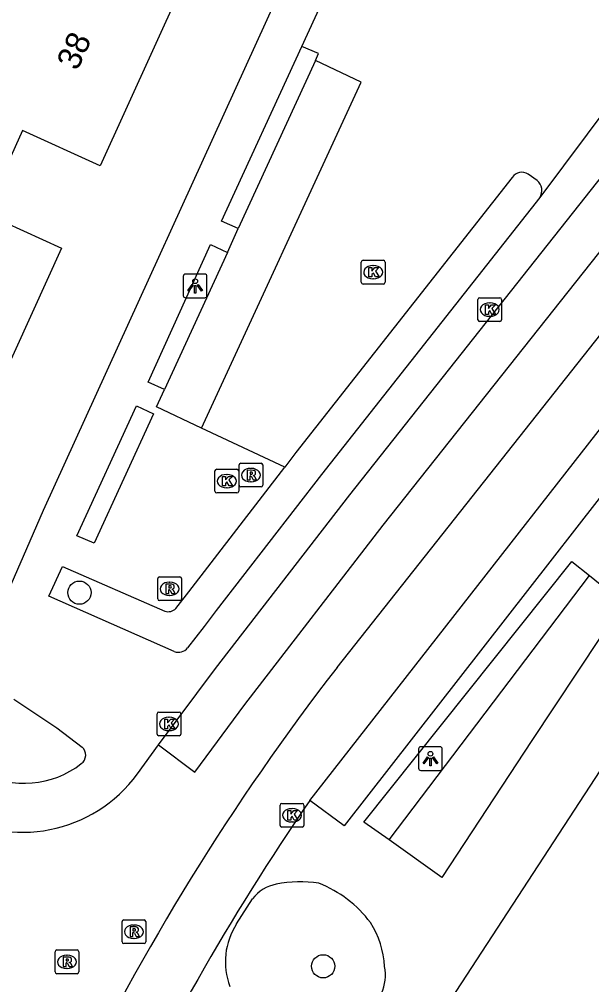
# Model space of a CAD drawing. Extents: x 161355 to 162026, y 386504 to 387459.
# Drawn here: x 161684.87 to 161708.95, y 387026.14 to 387066.79 of the extents above; entities that cross this region are included whole.
import ezdxf

# ---------------------------------------------------------------- set-up
doc = ezdxf.new("R2010")
doc.units = 0
for name, color, linetype in [('IMGEO_Boom', 7, 'Continuous'), ('IMGEO_Groenvoorziening', 7, 'Continuous'), ('IMGEO_Kolk', 7, 'Continuous'), ('IMGEO_Lichtpunt', 7, 'Continuous'), ('IMGEO_Pand', 7, 'Continuous'), ('IMGEO_Pand_nummerreeks', 7, 'Continuous'), ('IMGEO_Parkeervlak_open', 7, 'Continuous'), ('IMGEO_Rijbaan_lokaal_open', 7, 'Continuous'), ('IMGEO_Rioolput', 7, 'Continuous'), ('IMGEO_Voetpad_open', 7, 'Continuous')]:
    doc.layers.add(name, color=color, linetype=linetype)

msp = doc.modelspace()

# ---------------------------------------------------------------- linework, layer by layer
at = {"layer": 'IMGEO_Boom'}
for centre in [(161687.398, 387042.646), (161697.653, 387026.912)]:
    msp.add_circle(centre, 0.489, dxfattribs=at)
at = {"layer": 'IMGEO_Groenvoorziening'}
msp.add_lwpolyline([(161700.424, 387032.231), (161708.856, 387043.363)], dxfattribs=at)
at = {"layer": 'IMGEO_Kolk'}
for p, q in [((161699.258, 387055.714), (161699.258, 387056.566)), ((161699.333, 387056.64), (161700.185, 387056.64)), ((161699.746, 387056.42), (161699.771, 387056.42)), ((161700.259, 387056.566), (161700.259, 387055.714)), ((161700.185, 387055.64), (161699.333, 387055.64)), ((161699.769, 387055.86), (161699.744, 387055.86)), ((161704.16, 387054.138), (161704.16, 387054.99)), ((161704.235, 387055.064), (161705.087, 387055.064)), ((161704.648, 387054.844), (161704.673, 387054.844)), ((161705.161, 387054.99), (161705.161, 387054.138)), ((161704.671, 387054.284), (161704.646, 387054.284)), ((161705.087, 387054.064), (161704.235, 387054.064)), ((161693.174, 387047.843), (161694.026, 387047.843)), ((161693.099, 387046.917), (161693.099, 387047.769)), ((161693.587, 387047.623), (161693.612, 387047.623)), ((161694.1, 387047.769), (161694.1, 387046.917)), ((161693.61, 387047.063), (161693.585, 387047.063)), ((161694.026, 387046.843), (161693.174, 387046.843)), ((161690.74, 387037.616), (161691.592, 387037.616)), ((161690.665, 387036.69), (161690.665, 387037.542)), ((161691.153, 387037.396), (161691.178, 387037.396)), ((161691.666, 387037.542), (161691.666, 387036.69)), ((161691.176, 387036.836), (161691.151, 387036.836)), ((161691.592, 387036.616), (161690.74, 387036.616)), ((161695.842, 387032.844), (161695.842, 387033.696)), ((161695.917, 387033.77), (161696.769, 387033.77)), ((161696.33, 387033.55), (161696.355, 387033.55)), ((161696.843, 387033.696), (161696.843, 387032.844)), ((161696.769, 387032.77), (161695.917, 387032.77)), ((161696.353, 387032.99), (161696.328, 387032.99))]:
    msp.add_line(p, q, dxfattribs=at)
for points in [[(161699.258, 387055.714), (161699.258, 387056.566)], [(161699.333, 387056.64), (161700.185, 387056.64)], [(161699.579, 387056.34), (161699.702, 387056.34), (161699.702, 387056.189), (161699.832, 387056.34), (161699.996, 387056.34), (161699.85, 387056.189), (161700.003, 387055.94), (161699.851, 387055.94), (161699.766, 387056.104), (161699.702, 387056.037), (161699.702, 387055.94), (161699.579, 387055.94), (161699.579, 387056.34)], [(161700.259, 387056.566), (161700.259, 387055.714)], [(161700.185, 387055.64), (161699.333, 387055.64)], [(161704.16, 387054.138), (161704.16, 387054.99)], [(161704.235, 387055.064), (161705.087, 387055.064)], [(161704.481, 387054.764), (161704.604, 387054.764), (161704.604, 387054.613), (161704.734, 387054.764), (161704.898, 387054.764), (161704.752, 387054.613), (161704.905, 387054.364), (161704.753, 387054.364), (161704.668, 387054.528), (161704.604, 387054.461), (161704.604, 387054.364), (161704.481, 387054.364), (161704.481, 387054.764)], [(161705.161, 387054.99), (161705.161, 387054.138)], [(161705.087, 387054.064), (161704.235, 387054.064)], [(161693.174, 387047.843), (161694.026, 387047.843)], [(161693.099, 387046.917), (161693.099, 387047.769)], [(161693.42, 387047.543), (161693.543, 387047.543), (161693.543, 387047.392), (161693.673, 387047.543), (161693.837, 387047.543), (161693.691, 387047.392), (161693.844, 387047.143), (161693.692, 387047.143), (161693.607, 387047.307), (161693.543, 387047.24), (161693.543, 387047.143), (161693.42, 387047.143), (161693.42, 387047.543)], [(161694.1, 387047.769), (161694.1, 387046.917)], [(161694.026, 387046.843), (161693.174, 387046.843)], [(161690.74, 387037.616), (161691.592, 387037.616)], [(161690.665, 387036.69), (161690.665, 387037.542)], [(161690.986, 387037.316), (161691.109, 387037.316), (161691.109, 387037.165), (161691.239, 387037.316), (161691.403, 387037.316), (161691.257, 387037.165), (161691.41, 387036.916), (161691.258, 387036.916), (161691.173, 387037.08), (161691.109, 387037.013), (161691.109, 387036.916), (161690.986, 387036.916), (161690.986, 387037.316)], [(161691.666, 387037.542), (161691.666, 387036.69)], [(161691.592, 387036.616), (161690.74, 387036.616)], [(161695.842, 387032.844), (161695.842, 387033.696)], [(161695.917, 387033.77), (161696.769, 387033.77)], [(161696.843, 387033.696), (161696.843, 387032.844)], [(161696.163, 387033.47), (161696.286, 387033.47), (161696.286, 387033.319), (161696.416, 387033.47), (161696.58, 387033.47), (161696.434, 387033.319), (161696.587, 387033.07), (161696.435, 387033.07), (161696.35, 387033.234), (161696.286, 387033.167), (161696.286, 387033.07), (161696.163, 387033.07), (161696.163, 387033.47)], [(161696.769, 387032.77), (161695.917, 387032.77)]]:
    msp.add_lwpolyline(points, dxfattribs=at)
for centre, start, end in [((161699.335, 387056.564), 91.552, 178.448), ((161699.335, 387056.564), 91.552, 178.448), ((161700.183, 387056.564), 1.552, 88.448), ((161700.183, 387056.564), 1.552, 88.448), ((161699.335, 387055.716), 181.552, 268.448), ((161699.335, 387055.716), 181.552, 268.448), ((161700.183, 387055.716), 271.552, 358.448), ((161700.183, 387055.716), 271.552, 358.448), ((161704.237, 387054.988), 91.552, 178.448), ((161704.237, 387054.988), 91.552, 178.448), ((161705.085, 387054.988), 1.552, 88.448), ((161705.085, 387054.988), 1.552, 88.448), ((161704.237, 387054.14), 181.552, 268.448), ((161704.237, 387054.14), 181.552, 268.448), ((161705.085, 387054.14), 271.552, 358.448), ((161705.085, 387054.14), 271.552, 358.448), ((161693.176, 387047.767), 91.552, 178.448), ((161693.176, 387047.767), 91.552, 178.448), ((161694.024, 387047.767), 1.552, 88.448), ((161694.024, 387047.767), 1.552, 88.448), ((161693.176, 387046.919), 181.552, 268.448), ((161693.176, 387046.919), 181.552, 268.448), ((161694.024, 387046.919), 271.552, 358.448), ((161694.024, 387046.919), 271.552, 358.448), ((161690.742, 387037.54), 91.552, 178.448), ((161690.742, 387037.54), 91.552, 178.448), ((161691.59, 387037.54), 1.552, 88.448), ((161691.59, 387037.54), 1.552, 88.448), ((161690.742, 387036.692), 181.552, 268.448), ((161690.742, 387036.692), 181.552, 268.448), ((161691.59, 387036.692), 271.552, 358.448), ((161691.59, 387036.692), 271.552, 358.448), ((161695.919, 387033.694), 91.552, 178.448), ((161695.919, 387033.694), 91.552, 178.448), ((161696.767, 387033.694), 1.552, 88.448), ((161696.767, 387033.694), 1.552, 88.448), ((161695.919, 387032.846), 181.552, 268.448), ((161695.919, 387032.846), 181.552, 268.448), ((161696.767, 387032.846), 271.552, 358.448), ((161696.767, 387032.846), 271.552, 358.448)]:
    msp.add_arc(centre, 0.0765, start, end, dxfattribs=at)
for centre, major_axis, ratio, start_param, end_param in [((161699.745, 387056.14), (-0.387, 0.002), 0.722429, 4.712389, 7.853982), ((161699.77, 387056.14), (-0.39, 0.002), 0.717154, 1.570796, 4.712389), ((161704.647, 387054.564), (-0.387, 0.002), 0.722429, 4.712389, 7.853982), ((161704.672, 387054.564), (-0.39, 0.002), 0.717154, 1.570796, 4.712389), ((161693.586, 387047.343), (-0.387, 0.002), 0.722429, 4.712389, 7.853982), ((161693.611, 387047.343), (-0.39, 0.002), 0.717154, 1.570796, 4.712389), ((161691.152, 387037.116), (-0.387, 0.002), 0.722429, 4.712389, 7.853982), ((161691.177, 387037.116), (-0.39, 0.002), 0.717154, 1.570796, 4.712389), ((161696.329, 387033.27), (-0.387, 0.002), 0.722429, 4.712389, 7.853982), ((161696.354, 387033.27), (-0.39, 0.002), 0.717154, 1.570796, 4.712389)]:
    msp.add_ellipse(centre, major_axis=major_axis, ratio=ratio, start_param=start_param, end_param=end_param, dxfattribs=at)
at = {"layer": 'IMGEO_Lichtpunt'}
for p, q in [((161691.769, 387055.963), (161691.769, 387055.156)), ((161691.769, 387055.963), (161691.769, 387055.156)), ((161692.671, 387056.058), (161691.863, 387056.058)), ((161692.671, 387056.058), (161691.863, 387056.058)), ((161692.765, 387055.156), (161692.765, 387055.963)), ((161692.765, 387055.156), (161692.765, 387055.963)), ((161691.863, 387055.062), (161692.671, 387055.062)), ((161691.863, 387055.062), (161692.671, 387055.062)), ((161701.668, 387036.063), (161701.668, 387035.256)), ((161701.668, 387036.063), (161701.668, 387035.256)), ((161702.57, 387036.158), (161701.762, 387036.158)), ((161702.57, 387036.158), (161701.762, 387036.158)), ((161702.664, 387035.256), (161702.664, 387036.063)), ((161702.664, 387035.256), (161702.664, 387036.063)), ((161701.762, 387035.162), (161702.57, 387035.162)), ((161701.762, 387035.162), (161702.57, 387035.162))]:
    msp.add_line(p, q, dxfattribs=at)
for points in [[(161692.143, 387055.627), (161692.182, 387055.599), (161691.994, 387055.337), (161691.956, 387055.364), (161692.143, 387055.627)], [(161692.245, 387055.579), (161692.292, 387055.579), (161692.292, 387055.257), (161692.245, 387055.257), (161692.245, 387055.579)], [(161692.355, 387055.599), (161692.393, 387055.626), (161692.58, 387055.364), (161692.541, 387055.336), (161692.355, 387055.599)], [(161702.042, 387035.727), (161702.081, 387035.699), (161701.893, 387035.437), (161701.855, 387035.464), (161702.042, 387035.727)], [(161702.144, 387035.679), (161702.191, 387035.679), (161702.191, 387035.357), (161702.144, 387035.357), (161702.144, 387035.679)], [(161702.254, 387035.699), (161702.292, 387035.726), (161702.479, 387035.464), (161702.44, 387035.436), (161702.254, 387035.699)]]:
    msp.add_lwpolyline(points, dxfattribs=at)
for centre in [(161692.268, 387055.761), (161702.167, 387035.861)]:
    msp.add_circle(centre, 0.0994, dxfattribs=at)
for centre, start, end in [((161691.863, 387055.963), 90, 180), ((161691.863, 387055.963), 90, 180), ((161692.671, 387055.963), 0, 90), ((161692.671, 387055.963), 0, 90), ((161691.863, 387055.156), 180, 270), ((161691.863, 387055.156), 180, 270), ((161692.671, 387055.156), 270, 0), ((161692.671, 387055.156), 270, 360), ((161701.762, 387036.063), 90, 180), ((161701.762, 387036.063), 90, 180), ((161702.57, 387036.063), 0, 90), ((161702.57, 387036.063), 0, 90), ((161701.762, 387035.256), 180, 270), ((161701.762, 387035.256), 180, 270), ((161702.57, 387035.256), 270, 0), ((161702.57, 387035.256), 270, 360)]:
    msp.add_arc(centre, 0.0946, start, end, dxfattribs=at)
at = {"layer": 'IMGEO_Pand'}
for points in [[(161683.532, 387071.644), (161691.615, 387067.969), (161688.275, 387060.621), (161685.009, 387062.105), (161684.392, 387060.735)], [(161684.392, 387060.735), (161683.435, 387058.61), (161686.647, 387057.151), (161684.104, 387051.556), (161679.553, 387053.624), (161676.777, 387054.886), (161678.625, 387058.953), (161674.322, 387060.909), (161674.398, 387061.077), (161669.71, 387063.208), (161671.152, 387066.382), (161671.245, 387066.587)]]:
    msp.add_lwpolyline(points, dxfattribs=at)
at = {"layer": 'IMGEO_Parkeervlak_open'}
for points in [[(161697.326, 387065.049), (161694.083, 387057.974)], [(161693.632, 387056.97), (161690.974, 387051.205)]]:
    msp.add_lwpolyline(points, dxfattribs=at)
at = {"layer": 'IMGEO_Rijbaan_lokaal_open'}
for points in [[(161690.719, 387036.239), (161693.118, 387039.45), (161698.781, 387046.763), (161740.72, 387099.817)], [(161690.719, 387036.239), (161692.257, 387035.086), (161694.354, 387037.936), (161700.184, 387045.485), (161742.263, 387098.632), (161740.72, 387099.817)], [(161698.235, 387039.499), (161743.949, 387097.333), (161745.465, 387096.127)], [(161696.752, 387065.644), (161698.204, 387068.807)], [(161713.744, 387068.636), (161706.773, 387059.283)], [(161697.326, 387065.049), (161697.455, 387065.353), (161696.752, 387065.644)], [(161692.531, 387049.578), (161699.257, 387064.14), (161697.326, 387065.049)], [(161705.61, 387060.13), (161696.508, 387048.543), (161696.038, 387047.932)], [(161706.663, 387059.999), (161706.275, 387060.269)], [(161697.086, 387033.89), (161715.591, 387057.592)], [(161696.038, 387047.932), (161692.531, 387049.578)], [(161689.842, 387035.015), (161690.719, 387036.239)]]:
    msp.add_lwpolyline(points, dxfattribs=at)
for centre, radius, start, end in [((161706.014, 387059.857), 0.488, 57.6568, 145.9555), ((161706.293, 387059.576), 0.562, 328.6436, 48.8247), ((161779.503, 386976.724), 102.689, 142.31603, 154.34865), ((161684.995, 387038.561), 6.005, 238.5421, 323.8125), ((161782.354, 386975.347), 103.431, 145.52735, 155.37205)]:
    msp.add_arc(centre, radius, start, end, dxfattribs=at)
at = {"layer": 'IMGEO_Rioolput'}
for p, q in [((161694.114, 387047.171), (161694.114, 387048.023)), ((161694.189, 387048.097), (161695.041, 387048.097)), ((161694.602, 387047.877), (161694.627, 387047.877)), ((161695.115, 387048.023), (161695.115, 387047.171)), ((161695.041, 387047.097), (161694.189, 387047.097)), ((161694.625, 387047.317), (161694.6, 387047.317)), ((161690.768, 387043.309), (161691.62, 387043.309)), ((161690.693, 387042.383), (161690.693, 387043.235)), ((161691.181, 387043.089), (161691.206, 387043.089)), ((161691.694, 387043.235), (161691.694, 387042.383)), ((161691.204, 387042.529), (161691.179, 387042.529)), ((161691.62, 387042.309), (161690.768, 387042.309)), ((161689.19, 387027.943), (161689.19, 387028.795)), ((161689.265, 387028.869), (161690.117, 387028.869)), ((161690.191, 387028.795), (161690.191, 387027.943)), ((161689.678, 387028.649), (161689.703, 387028.649)), ((161690.117, 387027.869), (161689.265, 387027.869)), ((161689.701, 387028.089), (161689.676, 387028.089)), ((161686.373, 387026.673), (161686.373, 387027.525)), ((161686.448, 387027.599), (161687.3, 387027.599)), ((161687.374, 387027.525), (161687.374, 387026.673)), ((161686.861, 387027.379), (161686.886, 387027.379)), ((161686.884, 387026.819), (161686.859, 387026.819)), ((161687.3, 387026.599), (161686.448, 387026.599))]:
    msp.add_line(p, q, dxfattribs=at)
for points in [[(161694.114, 387047.171), (161694.114, 387048.023)], [(161694.189, 387048.097), (161695.041, 387048.097)], [(161694.703, 387047.795), (161694.451, 387047.797), (161694.451, 387047.397)], [(161695.115, 387048.023), (161695.115, 387047.171)], [(161694.451, 387047.397), (161694.575, 387047.397), (161694.575, 387047.559), (161694.586, 387047.559)], [(161694.629, 387047.716), (161694.575, 387047.716), (161694.575, 387047.635)], [(161694.575, 387047.635), (161694.627, 387047.635)], [(161694.633, 387047.53), (161694.704, 387047.397), (161694.844, 387047.397), (161694.779, 387047.523)], [(161695.041, 387047.097), (161694.189, 387047.097)], [(161690.768, 387043.309), (161691.62, 387043.309)], [(161690.693, 387042.383), (161690.693, 387043.235)], [(161691.282, 387043.007), (161691.03, 387043.009), (161691.03, 387042.609)], [(161691.208, 387042.928), (161691.154, 387042.928), (161691.154, 387042.847)], [(161691.694, 387043.235), (161691.694, 387042.383)], [(161691.03, 387042.609), (161691.154, 387042.609), (161691.154, 387042.771), (161691.165, 387042.771)], [(161691.154, 387042.847), (161691.206, 387042.847)], [(161691.212, 387042.742), (161691.283, 387042.609), (161691.423, 387042.609), (161691.358, 387042.735)], [(161691.62, 387042.309), (161690.768, 387042.309)], [(161689.19, 387027.943), (161689.19, 387028.795)], [(161689.265, 387028.869), (161690.117, 387028.869)], [(161690.191, 387028.795), (161690.191, 387027.943)], [(161689.779, 387028.567), (161689.527, 387028.569), (161689.527, 387028.169)], [(161689.527, 387028.169), (161689.651, 387028.169), (161689.651, 387028.331), (161689.662, 387028.331)], [(161689.705, 387028.488), (161689.651, 387028.488), (161689.651, 387028.407)], [(161689.651, 387028.407), (161689.703, 387028.407)], [(161689.709, 387028.302), (161689.78, 387028.169), (161689.92, 387028.169), (161689.855, 387028.295)], [(161690.117, 387027.869), (161689.265, 387027.869)], [(161686.373, 387026.673), (161686.373, 387027.525)], [(161686.448, 387027.599), (161687.3, 387027.599)], [(161687.374, 387027.525), (161687.374, 387026.673)], [(161686.962, 387027.297), (161686.71, 387027.299), (161686.71, 387026.899)], [(161686.71, 387026.899), (161686.834, 387026.899), (161686.834, 387027.061), (161686.845, 387027.061)], [(161686.888, 387027.218), (161686.834, 387027.218), (161686.834, 387027.137)], [(161686.834, 387027.137), (161686.886, 387027.137)], [(161686.892, 387027.032), (161686.963, 387026.899), (161687.103, 387026.899), (161687.038, 387027.025)], [(161687.3, 387026.599), (161686.448, 387026.599)]]:
    msp.add_lwpolyline(points, dxfattribs=at)
for centre, radius, start, end in [((161694.191, 387048.021), 0.0765, 91.552, 178.448), ((161694.191, 387048.021), 0.0765, 91.552, 178.448), ((161694.702, 387047.685), 0.109, 350.3612, 89.416), ((161695.039, 387048.021), 0.0765, 1.552, 88.448), ((161695.039, 387048.021), 0.0765, 1.552, 88.448), ((161694.585, 387047.506), 0.0533, 26.0293, 88.6989), ((161694.611, 387047.824), 0.19, 274.7715, 282.9687), ((161694.635, 387047.62), 0.0964, 77.0061, 93.1865), ((161694.649, 387047.677), 0.0378, 276.6634, 79.6772), ((161694.7, 387047.685), 0.112, 277.5842, 350.9817), ((161694.684, 387047.47), 0.108, 29.5134, 73.7905), ((161694.191, 387047.173), 0.0765, 181.552, 268.448), ((161694.191, 387047.173), 0.0765, 181.552, 268.448), ((161695.039, 387047.173), 0.0765, 271.552, 358.448), ((161695.039, 387047.173), 0.0765, 271.552, 358.448), ((161690.77, 387043.233), 0.0765, 91.552, 178.448), ((161690.77, 387043.233), 0.0765, 91.552, 178.448), ((161691.618, 387043.233), 0.0765, 1.552, 88.448), ((161691.618, 387043.233), 0.0765, 1.552, 88.448), ((161691.214, 387042.832), 0.0964, 77.0061, 93.1865), ((161691.228, 387042.889), 0.0378, 276.6634, 79.6772), ((161691.281, 387042.897), 0.109, 350.3612, 89.416), ((161691.164, 387042.718), 0.0533, 26.0293, 88.6989), ((161691.19, 387043.036), 0.19, 274.7715, 282.9687), ((161691.279, 387042.897), 0.112, 277.5842, 350.9817), ((161691.263, 387042.682), 0.108, 29.5134, 73.7905), ((161690.77, 387042.385), 0.0765, 181.552, 268.448), ((161690.77, 387042.385), 0.0765, 181.552, 268.448), ((161691.618, 387042.385), 0.0765, 271.552, 358.448), ((161691.618, 387042.385), 0.0765, 271.552, 358.448), ((161689.267, 387028.793), 0.0765, 91.552, 178.448), ((161689.267, 387028.793), 0.0765, 91.552, 178.448), ((161690.115, 387028.793), 0.0765, 1.552, 88.448), ((161690.115, 387028.793), 0.0765, 1.552, 88.448), ((161689.661, 387028.278), 0.0533, 26.0293, 88.6989), ((161689.687, 387028.596), 0.19, 274.7715, 282.9687), ((161689.711, 387028.392), 0.0964, 77.0061, 93.1865), ((161689.725, 387028.449), 0.0378, 276.6634, 79.6772), ((161689.778, 387028.457), 0.109, 350.3612, 89.416), ((161689.776, 387028.457), 0.112, 277.5842, 350.9817), ((161689.76, 387028.242), 0.108, 29.5134, 73.7905), ((161689.267, 387027.945), 0.0765, 181.552, 268.448), ((161689.267, 387027.945), 0.0765, 181.552, 268.448), ((161690.115, 387027.945), 0.0765, 271.552, 358.448), ((161690.115, 387027.945), 0.0765, 271.552, 358.448), ((161686.45, 387027.523), 0.0765, 91.552, 178.448), ((161686.45, 387027.523), 0.0765, 91.552, 178.448), ((161687.298, 387027.523), 0.0765, 1.552, 88.448), ((161687.298, 387027.523), 0.0765, 1.552, 88.448), ((161686.844, 387027.008), 0.0533, 26.0293, 88.6989), ((161686.87, 387027.326), 0.19, 274.7715, 282.9687), ((161686.894, 387027.122), 0.0964, 77.0061, 93.1865), ((161686.908, 387027.179), 0.0378, 276.6634, 79.6772), ((161686.961, 387027.187), 0.109, 350.3612, 89.416), ((161686.959, 387027.187), 0.112, 277.5842, 350.9817), ((161686.943, 387026.972), 0.108, 29.5134, 73.7905), ((161686.45, 387026.675), 0.0765, 181.552, 268.448), ((161686.45, 387026.675), 0.0765, 181.552, 268.448), ((161687.298, 387026.675), 0.0765, 271.552, 358.448), ((161687.298, 387026.675), 0.0765, 271.552, 358.448)]:
    msp.add_arc(centre, radius, start, end, dxfattribs=at)
for centre, major_axis, ratio, start_param, end_param in [((161694.601, 387047.597), (-0.387, 0.002), 0.722429, 4.712389, 7.853982), ((161694.626, 387047.597), (-0.39, 0.002), 0.717154, 1.570796, 4.712389), ((161691.18, 387042.809), (-0.387, 0.002), 0.722429, 4.712389, 7.853982), ((161691.205, 387042.809), (-0.39, 0.002), 0.717154, 1.570796, 4.712389), ((161689.677, 387028.369), (-0.387, 0.002), 0.722429, 4.712389, 7.853982), ((161689.702, 387028.369), (-0.39, 0.002), 0.717154, 1.570796, 4.712389), ((161686.86, 387027.099), (-0.387, 0.002), 0.722429, 4.712389, 7.853982), ((161686.885, 387027.099), (-0.39, 0.002), 0.717154, 1.570796, 4.712389)]:
    msp.add_ellipse(centre, major_axis=major_axis, ratio=ratio, start_param=start_param, end_param=end_param, dxfattribs=at)
at = {"layer": 'IMGEO_Voetpad_open'}
for points in [[(161716.712, 387113.822), (161685.869, 387046.107), (161681.882, 387036.937), (161680.176, 387036.531), (161678.254, 387037.458)], [(161677.419, 386973.992), (161689.028, 387000), (161692.864, 387007.756), (161695.643, 387012.888), (161703.036, 387025.535), (161713.413, 387041.445), (161718.884, 387049.626), (161718.954, 387049.732), (161722.833, 387055.531), (161723.819, 387057.006), (161727.598, 387062.069), (161735.832, 387073.978), (161748.817, 387090.782)], [(161694.083, 387057.974), (161693.382, 387058.289), (161696.752, 387065.644)], [(161706.773, 387059.283), (161697.588, 387047.621), (161693.156, 387041.895), (161692.646, 387041.214), (161691.952, 387040.321)], [(161693.632, 387056.97), (161694.083, 387057.974)], [(161715.591, 387057.592), (161716.972, 387056.513), (161698.537, 387032.824), (161697.086, 387033.89)], [(161690.974, 387051.205), (161690.288, 387051.506), (161692.914, 387057.301), (161693.632, 387056.97)], [(161692.531, 387049.578), (161690.643, 387050.464), (161690.974, 387051.205)], [(161688.014, 387044.735), (161687.283, 387045.043), (161689.795, 387050.513), (161690.514, 387050.174), (161688.014, 387044.735)], [(161691.461, 387041.978), (161691.997, 387042.681), (161696.038, 387047.932)], [(161691.387, 387040.171), (161686.105, 387042.504), (161686.68, 387043.75), (161690.992, 387041.865)], [(161700.424, 387032.231), (161699.364, 387032.987), (161708.119, 387043.963), (161708.856, 387043.363)], [(161708.856, 387043.363), (161710.272, 387042.21), (161706.431, 387036.413), (161702.643, 387030.648), (161700.424, 387032.231)], [(161684.64, 387038.164), (161686.454, 387036.955), (161687.518, 387036.138)], [(161694.013, 387028.698), (161694.677, 387029.758)]]:
    msp.add_lwpolyline(points, dxfattribs=at)
for centre, radius, start, end in [((161691.134, 387042.307), 0.464, 252.2602, 314.8329), ((161691.573, 387040.61), 0.477, 247.0612, 322.6754), ((161687.221, 387035.81), 0.443, 304.8749, 47.8487), ((161685.098, 387038.451), 3.831, 240.8551, 308.3368), ((161696.021, 387028.683), 1.721, 101.3462, 141.3329), ((161696.686, 387025.403), 5.067, 81.0722, 101.4241), ((161695.642, 387025.759), 4.997, 36.7646, 68.5148), ((161696.451, 387027.102), 2.914, 146.7912, 200.801), ((161696.383, 387026.686), 3.86, 3.2201, 32.3233), ((161698.329, 387026.541), 1.942, 302.6621, 10.74)]:
    msp.add_arc(centre, radius, start, end, dxfattribs=at)

# ---------------------------------------------------------------- texts
at = {"layer": 'IMGEO_Pand_nummerreeks'}
msp.add_text('38', height=1, rotation=65.5578, dxfattribs=at).set_placement((161687.31, 387064.588))

doc.saveas('drawing.dxf')
